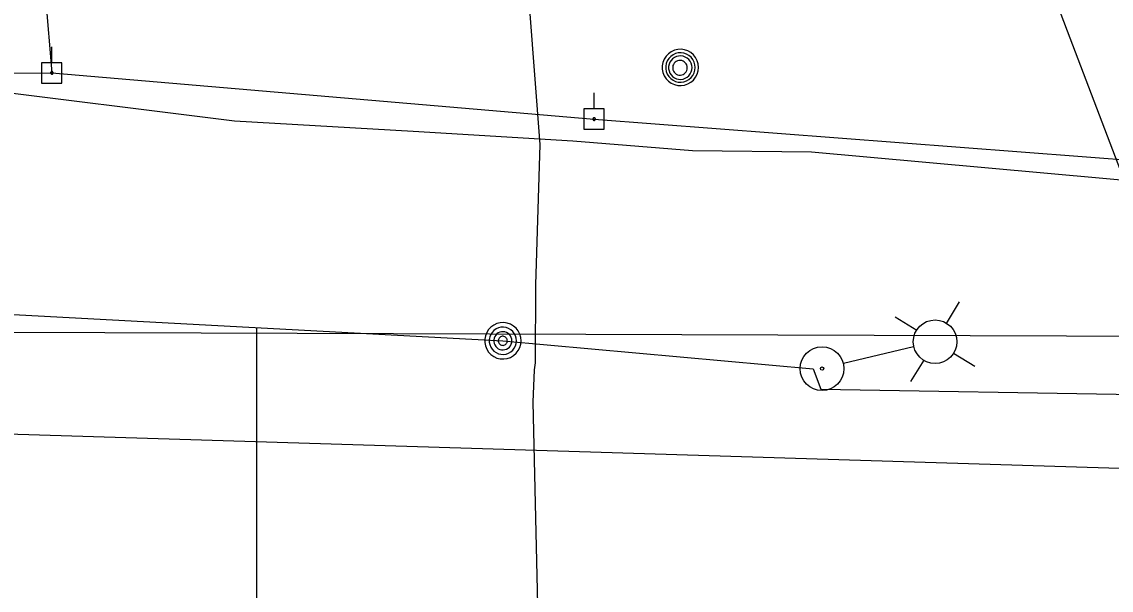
# Model space of a CAD drawing. Extents: x 600849 to 606371, y 330010 to 403088.
# Drawn here: x 603692.2 to 603890.1, y 349957.3 to 350060.5 of the extents above; entities that cross this region are included whole.
import ezdxf

# ---------------------------------------------------------------- set-up
doc = ezdxf.new("R2010")
doc.units = 0
for name, color, linetype in [('E_FTMS_Conduit', 7, 'Continuous'), ('E_LTG', 7, 'Continuous'), ('E_LTG_CID', 7, 'Continuous'), ('E_MISCPROP', 7, 'Continuous'), ('E_UTL_EGuyWire', 7, 'Continuous'), ('E_UTL_EPowerPole', 7, 'Continuous'), ('E_UTL_G_UG', 7, 'Continuous'), ('E_UTL_MH', 7, 'Continuous'), ('E_UTL_Overhead', 7, 'Continuous'), ('E_UTL_T_UG', 7, 'Continuous')]:
    doc.layers.add(name, color=color, linetype=linetype)

msp = doc.modelspace()

# ---------------------------------------------------------------- linework, layer by layer
at = {"layer": 'E_FTMS_Conduit'}
msp.add_lwpolyline([(603812.11, 349765.12), (603792, 349804.62), (603788.71, 349824.88), (603787.48, 349832.96), (603785.73, 349860.22), (603784.36, 349877.48), (603784.22, 349878.82), (603783.95, 349895.18), (603786.27, 349941.54), (603785.08, 349991.44), (603785.32, 349997.29), (603785.55, 349998.61), (603785.58, 350012.74), (603786.4, 350038.23), (603784.49, 350062.71), (603784.49, 350062.71), (603776.64, 350128.57), (603776.07, 350130.97), (603746.49, 350204.79)], dxfattribs=at)
at = {"layer": 'E_LTG'}
for points in [[(603860.14, 350005.75), (603862.54, 350009.63)], [(603854.75, 350004.47), (603850.86, 350006.86)], [(603854.17, 350001.48), (603841.48, 349998.46)], [(603861.42, 350000.36), (603865.31, 349997.96)], [(603856.03, 349999.08), (603853.64, 349995.18)]]:
    msp.add_lwpolyline(points, dxfattribs=at)
for centre, radius in [((603858.09, 350002.41), 3.96), ((603837.56, 349997.53), 3.96), ((603837.56, 349997.53), 0.303)]:
    msp.add_circle(centre, radius, dxfattribs=at)
at = {"layer": 'E_LTG_CID'}
for p, q in [((603779.6, 350002.58), (603835.96, 349997.48)), ((603835.96, 349997.48), (603837.34, 349993.82)), ((603837.34, 349993.82), (603953.57, 349991.86))]:
    msp.add_line(p, q, dxfattribs=at)
for points in [[(604318.05, 348339.7), (604287.36, 348606.91), (604242.16, 348872.6), (604188.57, 349120.13), (604125.01, 349362.84), (604050.82, 349602.08), (604014.23, 349708.06), (603966.43, 349837.54), (603869.82, 350091.09), (603838.85, 350172.22), (603784.41, 350315.72), (603699.29, 350539.43), (603613.87, 350764.2), (603510.34, 351036.54), (603442.84, 351213.06), (603357.76, 351436.96)], [(603681.64, 350007.87), (603779.6, 350002.58)], [(603734.88, 349860.3), (603734.9, 350005)]]:
    msp.add_lwpolyline(points, dxfattribs=at)
at = {"layer": 'E_MISCPROP'}
for points in [[(603782.9, 350002.58), (603782.84, 350003.21), (603782.66, 350003.81), (603782.38, 350004.37), (603781.99, 350004.86), (603781.51, 350005.27), (603780.97, 350005.58), (603780.38, 350005.79), (603779.76, 350005.88), (603779.13, 350005.85), (603778.52, 350005.7), (603777.95, 350005.44), (603777.44, 350005.08), (603777.01, 350004.62), (603776.67, 350004.09), (603776.43, 350003.51), (603776.32, 350002.9), (603776.32, 350002.27), (603776.43, 350001.65), (603776.67, 350001.07), (603777.01, 350000.54), (603777.44, 350000.09), (603777.95, 349999.72), (603778.52, 349999.46), (603779.13, 349999.32), (603779.76, 349999.29), (603780.38, 349999.38), (603780.97, 349999.58), (603781.51, 349999.89), (603781.99, 350000.31), (603782.38, 350000.8), (603782.66, 350001.36), (603782.84, 350001.96), (603782.9, 350002.58)], [(603782.08, 350002.58), (603782.03, 350003.05), (603781.9, 350003.5), (603781.68, 350003.92), (603781.39, 350004.29), (603781.04, 350004.6), (603780.63, 350004.83), (603780.18, 350004.99), (603779.72, 350005.05), (603779.25, 350005.03), (603778.79, 350004.92), (603778.36, 350004.73), (603777.98, 350004.45), (603777.66, 350004.11), (603777.4, 350003.72), (603777.23, 350003.28), (603777.14, 350002.82), (603777.14, 350002.35), (603777.23, 350001.89), (603777.4, 350001.45), (603777.66, 350001.05), (603777.98, 350000.71), (603778.36, 350000.44), (603778.79, 350000.24), (603779.25, 350000.13), (603779.72, 350000.11), (603780.18, 350000.18), (603780.63, 350000.33), (603781.04, 350000.57), (603781.39, 350000.87), (603781.68, 350001.24), (603781.9, 350001.66), (603782.03, 350002.11), (603782.08, 350002.58)], [(603781.25, 350002.58), (603781.22, 350002.9), (603781.13, 350003.2), (603780.99, 350003.47), (603780.79, 350003.72), (603780.56, 350003.93), (603780.29, 350004.08), (603779.99, 350004.19), (603779.68, 350004.23), (603779.37, 350004.22), (603779.06, 350004.14), (603778.78, 350004.01), (603778.52, 350003.83), (603778.3, 350003.6), (603778.13, 350003.34), (603778.02, 350003.05), (603777.96, 350002.74), (603777.96, 350002.43), (603778.02, 350002.12), (603778.13, 350001.83), (603778.3, 350001.56), (603778.52, 350001.34), (603778.78, 350001.15), (603779.06, 350001.02), (603779.37, 350000.95), (603779.68, 350000.93), (603779.99, 350000.98), (603780.29, 350001.08), (603780.56, 350001.24), (603780.79, 350001.44), (603780.99, 350001.69), (603781.13, 350001.97), (603781.22, 350002.27), (603781.25, 350002.58)], [(603780.43, 350002.58), (603780.41, 350002.74), (603780.37, 350002.89), (603780.29, 350003.03), (603780.2, 350003.15), (603780.08, 350003.25), (603779.94, 350003.33), (603779.8, 350003.38), (603779.64, 350003.41), (603779.48, 350003.4), (603779.33, 350003.36), (603779.19, 350003.3), (603779.06, 350003.21), (603778.95, 350003.09), (603778.87, 350002.96), (603778.81, 350002.82), (603778.78, 350002.66), (603778.78, 350002.5), (603778.81, 350002.35), (603778.87, 350002.2), (603778.95, 350002.07), (603779.06, 350001.96), (603779.19, 350001.87), (603779.33, 350001.8), (603779.48, 350001.77), (603779.64, 350001.76), (603779.8, 350001.78), (603779.94, 350001.83), (603780.08, 350001.91), (603780.2, 350002.01), (603780.29, 350002.14), (603780.37, 350002.28), (603780.41, 350002.43), (603780.43, 350002.58)]]:
    msp.add_lwpolyline(points, dxfattribs=at)
at = {"layer": 'E_UTL_EGuyWire'}
msp.add_line((603694.82, 350086.13), (603697.71, 350051.22), dxfattribs=at)
at = {"layer": 'E_UTL_EPowerPole'}
for points in [[(603697.68, 350053.07), (603697.68, 350055.97)], [(603699.52, 350053.07), (603695.84, 350053.07)], [(603695.84, 350053.07), (603695.84, 350049.37)], [(603699.52, 350049.37), (603699.52, 350053.07)], [(603697.95, 350051.22), (603697.95, 350051.27), (603697.93, 350051.31), (603697.91, 350051.35), (603697.89, 350051.39), (603697.85, 350051.42), (603697.81, 350051.44), (603697.77, 350051.45), (603697.72, 350051.46), (603697.68, 350051.46), (603697.63, 350051.45), (603697.59, 350051.43), (603697.56, 350051.4), (603697.53, 350051.37), (603697.5, 350051.33), (603697.48, 350051.29), (603697.48, 350051.25), (603697.48, 350051.2), (603697.48, 350051.16), (603697.5, 350051.11), (603697.53, 350051.08), (603697.56, 350051.04), (603697.59, 350051.02), (603697.63, 350051), (603697.68, 350050.99), (603697.72, 350050.98), (603697.77, 350050.99), (603697.81, 350051.01), (603697.85, 350051.03), (603697.89, 350051.06), (603697.91, 350051.09), (603697.93, 350051.13), (603697.95, 350051.18), (603697.95, 350051.22)], [(603695.84, 350049.37), (603699.52, 350049.37)], [(603796.16, 350044.68), (603796.16, 350047.58)], [(603798, 350044.68), (603794.31, 350044.68)], [(603794.31, 350044.68), (603794.31, 350040.98)], [(603798, 350040.98), (603798, 350044.68)], [(603796.43, 350042.83), (603796.42, 350042.88), (603796.41, 350042.92), (603796.39, 350042.96), (603796.36, 350043), (603796.33, 350043.03), (603796.29, 350043.05), (603796.24, 350043.07), (603796.2, 350043.07), (603796.15, 350043.07), (603796.11, 350043.06), (603796.07, 350043.04), (603796.03, 350043.01), (603796, 350042.98), (603795.98, 350042.94), (603795.96, 350042.9), (603795.95, 350042.86), (603795.95, 350042.81), (603795.96, 350042.77), (603795.98, 350042.72), (603796, 350042.69), (603796.03, 350042.65), (603796.07, 350042.63), (603796.11, 350042.61), (603796.15, 350042.6), (603796.2, 350042.6), (603796.24, 350042.6), (603796.29, 350042.62), (603796.33, 350042.64), (603796.36, 350042.67), (603796.39, 350042.7), (603796.41, 350042.75), (603796.42, 350042.79), (603796.43, 350042.83)], [(603794.31, 350040.98), (603798, 350040.98)]]:
    msp.add_lwpolyline(points, dxfattribs=at)
at = {"layer": 'E_UTL_G_UG'}
for points in [[(603247.07, 350019.95), (603318.24, 350017.66), (603336.79, 350016.35), (603384.58, 350014.07), (603430.96, 350013.96), (603458.52, 350013.84), (603503.86, 350058.46), (603648.07, 350052.57), (603682.34, 350048.59), (603730.88, 350042.54), (603763.3, 350040.62), (603792.31, 350038.87), (603814.03, 350037.15), (603835.65, 350036.86), (603952.18, 350026.33), (603985.15, 350025.13), (604017.27, 350023.85), (604050.12, 350022.04)], [(602826.9, 349977.26), (603315.02, 349970.71), (603331.6, 349993.52), (603526.72, 349990.73), (604482.07, 349961.23)]]:
    msp.add_lwpolyline(points, dxfattribs=at)
at = {"layer": 'E_UTL_MH'}
for points in [[(603815.13, 350052.2), (603815.07, 350052.83), (603814.89, 350053.43), (603814.61, 350053.99), (603814.22, 350054.48), (603813.74, 350054.89), (603813.2, 350055.2), (603812.61, 350055.41), (603811.99, 350055.5), (603811.36, 350055.47), (603810.75, 350055.32), (603810.18, 350055.06), (603809.67, 350054.7), (603809.24, 350054.24), (603808.9, 350053.71), (603808.66, 350053.13), (603808.55, 350052.51), (603808.55, 350051.89), (603808.66, 350051.27), (603808.9, 350050.69), (603809.24, 350050.16), (603809.67, 350049.71), (603810.18, 350049.34), (603810.75, 350049.08), (603811.36, 350048.93), (603811.99, 350048.9), (603812.61, 350048.99), (603813.2, 350049.2), (603813.74, 350049.51), (603814.22, 350049.92), (603814.61, 350050.42), (603814.89, 350050.97), (603815.07, 350051.58), (603815.13, 350052.2)], [(603814.51, 350052.2), (603814.47, 350052.7), (603814.32, 350053.19), (603814.09, 350053.64), (603813.78, 350054.04), (603813.39, 350054.38), (603812.95, 350054.63), (603812.47, 350054.8), (603811.97, 350054.87), (603811.46, 350054.85), (603810.96, 350054.73), (603810.5, 350054.51), (603810.08, 350054.22), (603809.73, 350053.85), (603809.46, 350053.42), (603809.27, 350052.95), (603809.17, 350052.45), (603809.17, 350051.94), (603809.27, 350051.44), (603809.46, 350050.97), (603809.73, 350050.54), (603810.08, 350050.17), (603810.5, 350049.88), (603810.96, 350049.67), (603811.46, 350049.55), (603811.97, 350049.52), (603812.47, 350049.6), (603812.95, 350049.76), (603813.39, 350050.02), (603813.78, 350050.35), (603814.09, 350050.75), (603814.32, 350051.2), (603814.47, 350051.69), (603814.51, 350052.2)], [(603813.95, 350052.17), (603813.91, 350052.57), (603813.8, 350052.96), (603813.61, 350053.32), (603813.36, 350053.64), (603813.06, 350053.9), (603812.71, 350054.1), (603812.32, 350054.24), (603811.92, 350054.29), (603811.52, 350054.28), (603811.13, 350054.18), (603810.76, 350054.01), (603810.43, 350053.78), (603810.15, 350053.48), (603809.93, 350053.14), (603809.78, 350052.77), (603809.7, 350052.37), (603809.7, 350051.97), (603809.78, 350051.57), (603809.93, 350051.19), (603810.15, 350050.85), (603810.43, 350050.56), (603810.76, 350050.32), (603811.13, 350050.16), (603811.52, 350050.06), (603811.92, 350050.04), (603812.32, 350050.1), (603812.71, 350050.23), (603813.06, 350050.43), (603813.36, 350050.7), (603813.61, 350051.02), (603813.8, 350051.38), (603813.91, 350051.77), (603813.95, 350052.17)], [(603813.1, 350052.15), (603813.07, 350052.4), (603813, 350052.65), (603812.88, 350052.87), (603812.73, 350053.07), (603812.54, 350053.24), (603812.32, 350053.36), (603812.08, 350053.45), (603811.83, 350053.48), (603811.57, 350053.47), (603811.33, 350053.41), (603811.1, 350053.31), (603810.89, 350053.16), (603810.72, 350052.98), (603810.58, 350052.76), (603810.49, 350052.53), (603810.44, 350052.28), (603810.44, 350052.03), (603810.49, 350051.78), (603810.58, 350051.54), (603810.72, 350051.33), (603810.89, 350051.15), (603811.1, 350051), (603811.33, 350050.89), (603811.57, 350050.83), (603811.83, 350050.82), (603812.08, 350050.86), (603812.32, 350050.94), (603812.54, 350051.07), (603812.73, 350051.23), (603812.88, 350051.43), (603813, 350051.66), (603813.07, 350051.9), (603813.1, 350052.15)]]:
    msp.add_lwpolyline(points, dxfattribs=at)
at = {"layer": 'E_UTL_Overhead'}
msp.add_lwpolyline([(603181.1, 350033.93), (603327.14, 350030.65), (603489.53, 350051.02), (603697.71, 350051.22), (603796.19, 350042.83), (603984.49, 350028.4), (604130.29, 350016.64), (604350.17, 349999.98), (604453.05, 349992.41), (604555.19, 349985.21), (604652.23, 349982.52), (604745.22, 349980.5), (604854.74, 349979.72), (604968.56, 349978.6), (605154.01, 349974.42)], dxfattribs=at)
at = {"layer": 'E_UTL_T_UG'}
msp.add_lwpolyline([(602816.91, 350007.2), (604353.29, 350001.85)], dxfattribs=at)

doc.saveas('drawing.dxf')
